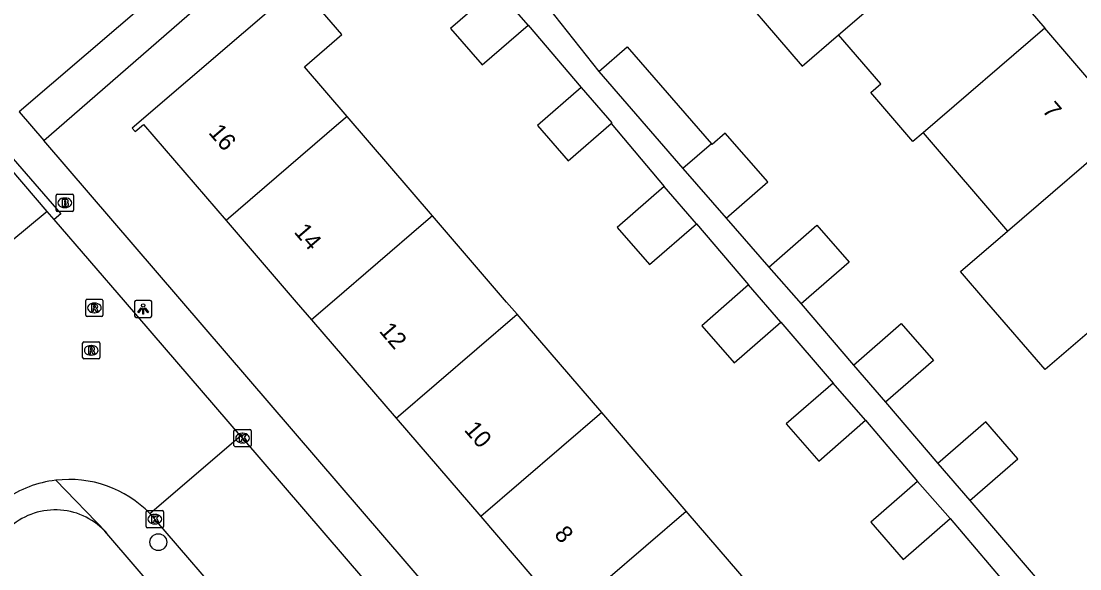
# Model space of a CAD drawing. Extents: x 159353 to 160616, y 385893 to 387321.
# Drawn here: x 160134.7 to 160196.4, y 386484.5 to 386516.4 of the extents above; entities that cross this region are included whole.
import ezdxf

# ---------------------------------------------------------------- set-up
doc = ezdxf.new("R2010")
doc.units = 0
for name, color, linetype in [('IMGEO_Boom', 7, 'Continuous'), ('IMGEO_Brandkraan', 7, 'Continuous'), ('IMGEO_Kolk', 7, 'Continuous'), ('IMGEO_Lichtpunt', 7, 'Continuous'), ('IMGEO_Pand', 7, 'Continuous'), ('IMGEO_Pand_nummerreeks', 7, 'Continuous'), ('IMGEO_Rijbaan_lokaal_open', 7, 'Continuous'), ('IMGEO_Rioolput', 7, 'Continuous'), ('IMGEO_Voetpad_open', 7, 'Continuous')]:
    doc.layers.add(name, color=color, linetype=linetype)

msp = doc.modelspace()

# ---------------------------------------------------------------- linework, layer by layer
at = {"layer": 'IMGEO_Boom'}
msp.add_circle((160142.72, 386486.011), 0.489, dxfattribs=at)
at = {"layer": 'IMGEO_Brandkraan'}
for p, q in [((160136.774, 386505.356), (160136.774, 386506.208)), ((160136.849, 386506.282), (160137.701, 386506.282)), ((160137.775, 386506.208), (160137.775, 386505.356)), ((160137.262, 386506.062), (160137.287, 386506.062)), ((160137.701, 386505.282), (160136.849, 386505.282)), ((160137.285, 386505.502), (160137.26, 386505.502))]:
    msp.add_line(p, q, dxfattribs=at)
for points in [[(160136.774, 386505.356), (160136.774, 386506.208)], [(160136.849, 386506.282), (160137.701, 386506.282)], [(160137.775, 386506.208), (160137.775, 386505.356)], [(160137.122, 386505.982), (160137.122, 386505.582), (160137.335, 386505.582)], [(160137.353, 386505.982), (160137.122, 386505.982)], [(160137.301, 386505.901), (160137.247, 386505.901), (160137.247, 386505.825)], [(160137.247, 386505.825), (160137.3, 386505.825)], [(160137.309, 386505.749), (160137.247, 386505.749), (160137.247, 386505.668)], [(160137.247, 386505.668), (160137.309, 386505.668)], [(160137.701, 386505.282), (160136.849, 386505.282)]]:
    msp.add_lwpolyline(points, dxfattribs=at)
for centre, radius, start, end in [((160136.851, 386506.206), 0.0765, 91.55205, 178.44795), ((160136.851, 386506.206), 0.0765, 91.55205, 178.44795), ((160137.699, 386506.206), 0.0765, 1.55205, 88.44795), ((160137.699, 386506.206), 0.0765, 1.55205, 88.44795), ((160137.302, 386505.863), 0.0379, 267.82845, 90.93552), ((160137.31, 386505.708), 0.0404, 269.87594, 90.50774), ((160137.341, 386505.833), 0.251, 268.66757, 293.53466), ((160137.357, 386505.837), 0.145, 59.4692, 91.53667), ((160137.382, 386505.884), 0.0922, 285.51372, 58.15012), ((160137.387, 386505.692), 0.105, 301.31148, 78.98903), ((160136.851, 386505.358), 0.0765, 181.55205, 268.44795), ((160136.851, 386505.358), 0.0765, 181.55205, 268.44795), ((160137.699, 386505.358), 0.0765, 271.55205, 358.44795), ((160137.699, 386505.358), 0.0765, 271.55205, 358.44795)]:
    msp.add_arc(centre, radius, start, end, dxfattribs=at)
for centre, major_axis, ratio, start_param, end_param in [((160137.261, 386505.782), (-0.387, 0.002), 0.722429, 4.712389, 7.853982), ((160137.286, 386505.782), (-0.39, 0.002), 0.717154, 1.570796, 4.712389)]:
    msp.add_ellipse(centre, major_axis=major_axis, ratio=ratio, start_param=start_param, end_param=end_param, dxfattribs=at)
at = {"layer": 'IMGEO_Kolk'}
for p, q in [((160147.124, 386491.649), (160147.124, 386492.501)), ((160147.199, 386492.575), (160148.051, 386492.575)), ((160147.612, 386492.355), (160147.637, 386492.355)), ((160148.125, 386492.501), (160148.125, 386491.649)), ((160148.051, 386491.575), (160147.199, 386491.575)), ((160147.635, 386491.795), (160147.61, 386491.795)), ((160142.013, 386486.927), (160142.013, 386487.779)), ((160142.088, 386487.853), (160142.94, 386487.853)), ((160143.014, 386487.779), (160143.014, 386486.927)), ((160142.501, 386487.633), (160142.526, 386487.633)), ((160142.94, 386486.853), (160142.088, 386486.853)), ((160142.524, 386487.073), (160142.499, 386487.073))]:
    msp.add_line(p, q, dxfattribs=at)
for points in [[(160147.124, 386491.649), (160147.124, 386492.501)], [(160147.199, 386492.575), (160148.051, 386492.575)], [(160147.445, 386492.275), (160147.568, 386492.275), (160147.568, 386492.124), (160147.698, 386492.275), (160147.862, 386492.275), (160147.716, 386492.124), (160147.869, 386491.875), (160147.717, 386491.875), (160147.632, 386492.039), (160147.568, 386491.972), (160147.568, 386491.875), (160147.445, 386491.875), (160147.445, 386492.275)], [(160148.125, 386492.501), (160148.125, 386491.649)], [(160148.051, 386491.575), (160147.199, 386491.575)], [(160142.013, 386486.927), (160142.013, 386487.779)], [(160142.088, 386487.853), (160142.94, 386487.853)], [(160143.014, 386487.779), (160143.014, 386486.927)], [(160142.334, 386487.553), (160142.457, 386487.553), (160142.457, 386487.402), (160142.587, 386487.553), (160142.751, 386487.553), (160142.605, 386487.402), (160142.758, 386487.153), (160142.606, 386487.153), (160142.521, 386487.317), (160142.457, 386487.25), (160142.457, 386487.153), (160142.334, 386487.153), (160142.334, 386487.553)], [(160142.94, 386486.853), (160142.088, 386486.853)]]:
    msp.add_lwpolyline(points, dxfattribs=at)
for centre, start, end in [((160147.201, 386492.499), 91.55205, 178.44795), ((160147.201, 386492.499), 91.55205, 178.44795), ((160148.049, 386492.499), 1.55205, 88.44795), ((160148.049, 386492.499), 1.55205, 88.44795), ((160147.201, 386491.651), 181.55205, 268.44795), ((160147.201, 386491.651), 181.55205, 268.44795), ((160148.049, 386491.651), 271.55205, 358.44795), ((160148.049, 386491.651), 271.55205, 358.44795), ((160142.09, 386487.777), 91.55205, 178.44795), ((160142.09, 386487.777), 91.55205, 178.44795), ((160142.938, 386487.777), 1.55205, 88.44795), ((160142.938, 386487.777), 1.55205, 88.44795), ((160142.09, 386486.929), 181.55205, 268.44795), ((160142.09, 386486.929), 181.55205, 268.44795), ((160142.938, 386486.929), 271.55205, 358.44795), ((160142.938, 386486.929), 271.55205, 358.44795)]:
    msp.add_arc(centre, 0.0765, start, end, dxfattribs=at)
for centre, major_axis, ratio, start_param, end_param in [((160147.611, 386492.075), (-0.387, 0.002), 0.722429, 4.712389, 7.853982), ((160147.636, 386492.075), (-0.39, 0.002), 0.717154, 1.570796, 4.712389), ((160142.5, 386487.353), (-0.387, 0.002), 0.722429, 4.712389, 7.853982), ((160142.525, 386487.353), (-0.39, 0.002), 0.717154, 1.570796, 4.712389)]:
    msp.add_ellipse(centre, major_axis=major_axis, ratio=ratio, start_param=start_param, end_param=end_param, dxfattribs=at)
at = {"layer": 'IMGEO_Lichtpunt'}
for p, q in [((160142.239, 386500.099), (160141.431, 386500.099)), ((160142.239, 386500.099), (160141.431, 386500.099)), ((160141.337, 386500.004), (160141.337, 386499.197)), ((160141.337, 386500.004), (160141.337, 386499.197)), ((160142.333, 386499.197), (160142.333, 386500.004)), ((160142.333, 386499.197), (160142.333, 386500.004)), ((160141.431, 386499.103), (160142.239, 386499.103)), ((160141.431, 386499.103), (160142.239, 386499.103))]:
    msp.add_line(p, q, dxfattribs=at)
for points in [[(160141.711, 386499.668), (160141.75, 386499.64), (160141.562, 386499.378), (160141.524, 386499.405), (160141.711, 386499.668)], [(160141.813, 386499.62), (160141.86, 386499.62), (160141.86, 386499.298), (160141.813, 386499.298), (160141.813, 386499.62)], [(160141.923, 386499.64), (160141.961, 386499.667), (160142.148, 386499.405), (160142.109, 386499.377), (160141.923, 386499.64)]]:
    msp.add_lwpolyline(points, dxfattribs=at)
msp.add_circle((160141.836, 386499.802), 0.0994, dxfattribs=at)
for centre, start, end in [((160141.431, 386500.004), 90, 180), ((160141.431, 386500.004), 90, 180), ((160142.239, 386500.004), 0, 90), ((160142.239, 386500.004), 0, 90), ((160141.431, 386499.197), 180, 270), ((160141.431, 386499.197), 180, 270), ((160142.239, 386499.197), 270, 0), ((160142.239, 386499.197), 270, 360)]:
    msp.add_arc(centre, 0.0946, start, end, dxfattribs=at)
at = {"layer": 'IMGEO_Pand'}
for points in [[(160182.332, 386515.571), (160189.425, 386521.668)], [(160189.425, 386521.668), (160194.341, 386515.948)], [(160177.416, 386521.292), (160175.294, 386519.468), (160180.21, 386513.748), (160182.332, 386515.571)], [(160153.71, 386510.811), (160151.223, 386513.705), (160153.406, 386515.582), (160150.913, 386518.483), (160141.204, 386510.139), (160141.378, 386509.937), (160141.855, 386510.346), (160146.662, 386504.752)], [(160162.412, 386518.265), (160159.734, 386515.945), (160161.582, 386513.813), (160164.259, 386516.133)], [(160164.259, 386516.133), (160162.412, 386518.265)], [(160187.247, 386509.851), (160186.657, 386509.344), (160184.2, 386512.204), (160184.79, 386512.711), (160182.332, 386515.571)], [(160194.341, 386515.948), (160187.247, 386509.851)], [(160199.256, 386510.228), (160194.341, 386515.948)], [(160168.364, 386513.432), (160170.025, 386514.874), (160174.938, 386509.215)], [(160168.364, 386513.432), (160173.269, 386507.781)], [(160167.338, 386512.497), (160164.799, 386510.292), (160166.591, 386508.228), (160169.085, 386510.393)], [(160167.338, 386512.497), (160169.13, 386510.432), (160169.085, 386510.393)], [(160153.71, 386510.811), (160153.231, 386510.399), (160146.662, 386504.752)], [(160158.68, 386505.028), (160153.71, 386510.811)], [(160192.162, 386504.131), (160199.256, 386510.228)], [(160175.776, 386504.892), (160178.2, 386506.996), (160175.735, 386509.836), (160174.973, 386509.174), (160174.938, 386509.215)], [(160187.247, 386509.851), (160192.162, 386504.131)], [(160174.938, 386509.215), (160173.269, 386507.781)], [(160173.269, 386507.781), (160175.776, 386504.892)], [(160172.164, 386506.732), (160169.437, 386504.352), (160171.328, 386502.186), (160174.054, 386504.566)], [(160174.054, 386504.566), (160172.164, 386506.732)], [(160158.68, 386505.028), (160158.155, 386504.572), (160152.835, 386500), (160151.634, 386498.968)], [(160163.609, 386499.292), (160163.001, 386500), (160158.68, 386505.028)], [(160146.662, 386504.752), (160150.747, 386500), (160151.634, 386498.968)], [(160178.276, 386502.04), (160181.068, 386504.47), (160182.942, 386502.316), (160180.15, 386499.887)], [(160197.078, 386498.411), (160194.351, 386496.067), (160190.971, 386500), (160189.435, 386501.787), (160192.162, 386504.131)], [(160178.276, 386502.04), (160180.15, 386499.887)], [(160177.086, 386501.004), (160174.36, 386498.624), (160176.25, 386496.459), (160178.976, 386498.838)], [(160178.976, 386498.838), (160177.086, 386501.004)], [(160151.634, 386498.968), (160156.561, 386493.235)], [(160156.561, 386493.235), (160163.609, 386499.292)], [(160168.537, 386493.558), (160163.609, 386499.292)], [(160183.191, 386496.32), (160185.983, 386498.75), (160187.857, 386496.596), (160185.065, 386494.167)], [(160183.191, 386496.32), (160185.065, 386494.167)], [(160182.007, 386495.277), (160179.281, 386492.898), (160181.171, 386490.732), (160183.898, 386493.112)], [(160183.898, 386493.112), (160182.007, 386495.277)], [(160168.537, 386493.558), (160161.489, 386487.501)], [(160173.464, 386487.825), (160168.537, 386493.558)], [(160156.561, 386493.235), (160161.489, 386487.501)], [(160189.981, 386488.447), (160192.773, 386490.876), (160190.899, 386493.03), (160188.107, 386490.6)], [(160188.107, 386490.6), (160189.981, 386488.447)], [(160186.928, 386489.549), (160184.202, 386487.169), (160186.092, 386485.003), (160188.819, 386487.383)], [(160188.819, 386487.383), (160186.928, 386489.549)], [(160166.416, 386481.768), (160173.464, 386487.825)], [(160178.392, 386482.091), (160173.464, 386487.825)], [(160161.489, 386487.501), (160166.416, 386481.768)]]:
    msp.add_lwpolyline(points, dxfattribs=at)
at = {"layer": 'IMGEO_Rijbaan_lokaal_open'}
for points in [[(160136.244, 386505.282), (160133.39, 386508.593)], [(160136.244, 386505.282), (160130.853, 386500.805), (160130.555, 386500.613)], [(160136.661, 386504.806), (160136.244, 386505.282)], [(160147.506, 386492.212), (160140.8, 386500), (160136.661, 386504.806)], [(160142.225, 386487.682), (160147.506, 386492.212)], [(160147.506, 386492.212), (160147.624, 386492.075), (160161.714, 386475.665), (160173.205, 386462.367), (160177.014, 386457.926)], [(160169.238, 386456.288), (160168.004, 386457.713), (160156.549, 386471.047), (160142.515, 386487.354), (160142.225, 386487.682)]]:
    msp.add_lwpolyline(points, dxfattribs=at)
for centre, radius, start, end in [((160137.519, 386483.119), 6.546, 96.80707, 124.82139), ((160137.526, 386483.109), 6.556, 44.21937, 96.86011)]:
    msp.add_arc(centre, radius, start, end, dxfattribs=at)
at = {"layer": 'IMGEO_Rioolput'}
for p, q in [((160138.493, 386499.235), (160138.493, 386500.087)), ((160138.568, 386500.161), (160139.42, 386500.161)), ((160139.494, 386500.087), (160139.494, 386499.235)), ((160138.981, 386499.941), (160139.006, 386499.941)), ((160139.42, 386499.161), (160138.568, 386499.161)), ((160139.004, 386499.381), (160138.979, 386499.381)), ((160138.312, 386496.761), (160138.312, 386497.613)), ((160138.387, 386497.687), (160139.239, 386497.687)), ((160139.313, 386497.613), (160139.313, 386496.761)), ((160138.8, 386497.467), (160138.825, 386497.467)), ((160139.239, 386496.687), (160138.387, 386496.687)), ((160138.823, 386496.907), (160138.798, 386496.907))]:
    msp.add_line(p, q, dxfattribs=at)
for points in [[(160138.493, 386499.235), (160138.493, 386500.087)], [(160138.568, 386500.161), (160139.42, 386500.161)], [(160139.494, 386500.087), (160139.494, 386499.235)], [(160139.082, 386499.859), (160138.83, 386499.861), (160138.83, 386499.461)], [(160138.83, 386499.461), (160138.954, 386499.461), (160138.954, 386499.623), (160138.965, 386499.623)], [(160139.008, 386499.78), (160138.954, 386499.78), (160138.954, 386499.699)], [(160138.954, 386499.699), (160139.006, 386499.699)], [(160139.012, 386499.594), (160139.083, 386499.461), (160139.223, 386499.461), (160139.158, 386499.587)], [(160139.42, 386499.161), (160138.568, 386499.161)], [(160138.312, 386496.761), (160138.312, 386497.613)], [(160138.387, 386497.687), (160139.239, 386497.687)], [(160139.313, 386497.613), (160139.313, 386496.761)], [(160138.901, 386497.385), (160138.649, 386497.387), (160138.649, 386496.987)], [(160138.649, 386496.987), (160138.773, 386496.987), (160138.773, 386497.149), (160138.784, 386497.149)], [(160138.827, 386497.306), (160138.773, 386497.306), (160138.773, 386497.225)], [(160138.773, 386497.225), (160138.825, 386497.225)], [(160138.831, 386497.12), (160138.902, 386496.987), (160139.042, 386496.987), (160138.977, 386497.113)], [(160139.239, 386496.687), (160138.387, 386496.687)]]:
    msp.add_lwpolyline(points, dxfattribs=at)
for centre, radius, start, end in [((160138.57, 386500.085), 0.0765, 91.55205, 178.44795), ((160138.57, 386500.085), 0.0765, 91.55205, 178.44795), ((160139.418, 386500.085), 0.0765, 1.55205, 88.44795), ((160139.418, 386500.085), 0.0765, 1.55205, 88.44795), ((160138.964, 386499.57), 0.0533, 26.02933, 88.69889), ((160138.99, 386499.888), 0.19, 274.7715, 282.96867), ((160139.014, 386499.684), 0.0964, 77.00612, 93.18647), ((160139.028, 386499.741), 0.0378, 276.66336, 79.67722), ((160139.081, 386499.749), 0.109, 350.36119, 89.41601), ((160139.079, 386499.749), 0.112, 277.58423, 350.98172), ((160139.063, 386499.534), 0.108, 29.51342, 73.79051), ((160138.57, 386499.237), 0.0765, 181.55205, 268.44795), ((160138.57, 386499.237), 0.0765, 181.55205, 268.44795), ((160139.418, 386499.237), 0.0765, 271.55205, 358.44795), ((160139.418, 386499.237), 0.0765, 271.55205, 358.44795), ((160138.389, 386497.611), 0.0765, 91.55205, 178.44795), ((160138.389, 386497.611), 0.0765, 91.55205, 178.44795), ((160139.237, 386497.611), 0.0765, 1.55205, 88.44795), ((160139.237, 386497.611), 0.0765, 1.55205, 88.44795), ((160138.783, 386497.096), 0.0533, 26.02933, 88.69889), ((160138.809, 386497.414), 0.19, 274.7715, 282.96867), ((160138.833, 386497.21), 0.0964, 77.00612, 93.18647), ((160138.847, 386497.267), 0.0378, 276.66336, 79.67722), ((160138.9, 386497.275), 0.109, 350.36119, 89.41601), ((160138.898, 386497.275), 0.112, 277.58423, 350.98172), ((160138.882, 386497.06), 0.108, 29.51342, 73.79051), ((160138.389, 386496.763), 0.0765, 181.55205, 268.44795), ((160138.389, 386496.763), 0.0765, 181.55205, 268.44795), ((160139.237, 386496.763), 0.0765, 271.55205, 358.44795), ((160139.237, 386496.763), 0.0765, 271.55205, 358.44795)]:
    msp.add_arc(centre, radius, start, end, dxfattribs=at)
for centre, major_axis, ratio, start_param, end_param in [((160138.98, 386499.661), (-0.387, 0.002), 0.722429, 4.712389, 7.853982), ((160139.005, 386499.661), (-0.39, 0.002), 0.717154, 1.570796, 4.712389), ((160138.799, 386497.187), (-0.387, 0.002), 0.722429, 4.712389, 7.853982), ((160138.824, 386497.187), (-0.39, 0.002), 0.717154, 1.570796, 4.712389)]:
    msp.add_ellipse(centre, major_axis=major_axis, ratio=ratio, start_param=start_param, end_param=end_param, dxfattribs=at)
at = {"layer": 'IMGEO_Voetpad_open'}
for points in [[(160149.786, 386524.683), (160150.083, 386524.345), (160134.624, 386511.079)], [(160136.054, 386509.407), (160149.732, 386521.336), (160150.026, 386520.996)], [(160165.414, 386517.158), (160168.364, 386513.432)], [(160164.259, 386516.133), (160167.338, 386512.497)], [(160134.624, 386511.079), (160136.054, 386509.407)], [(160169.085, 386510.393), (160172.164, 386506.732)], [(160180.959, 386457.092), (160136.054, 386509.407)], [(160133.39, 386508.593), (160133.768, 386508.919), (160137.039, 386505.132), (160136.661, 386504.806)], [(160174.054, 386504.566), (160177.086, 386501.004)], [(160175.776, 386504.892), (160178.276, 386502.04)], [(160180.15, 386499.887), (160183.191, 386496.32)], [(160178.976, 386498.838), (160182.007, 386495.277)], [(160185.065, 386494.167), (160188.107, 386490.6)], [(160183.898, 386493.112), (160186.928, 386489.549)], [(160136.743, 386489.619), (160139.69, 386486.602), (160139.728, 386486.517)], [(160189.981, 386488.447), (160199.644, 386477.143)], [(160188.819, 386487.383), (160191.847, 386483.828)], [(160188.505, 386429.689), (160139.728, 386486.517)]]:
    msp.add_lwpolyline(points, dxfattribs=at)
msp.add_arc((160136.724, 386483.935), 3.961, 40.67771, 130.72563, dxfattribs=at)

# ---------------------------------------------------------------- texts
at = {"layer": 'IMGEO_Pand_nummerreeks'}
for s, rotation, p in [('7', 310.67602, (160194.146, 386511.141)), ('16', 310.67406, (160145.601, 386509.854)), ('14', 310.6765, (160150.578, 386504.063)), ('12', 310.6765, (160155.536, 386498.295)), ('10', 310.6765, (160160.483, 386492.538)), ('8', 310.6765, (160165.727, 386486.436))]:
    msp.add_text(s, height=1, rotation=rotation, dxfattribs=at).set_placement(p)

doc.saveas('drawing.dxf')
